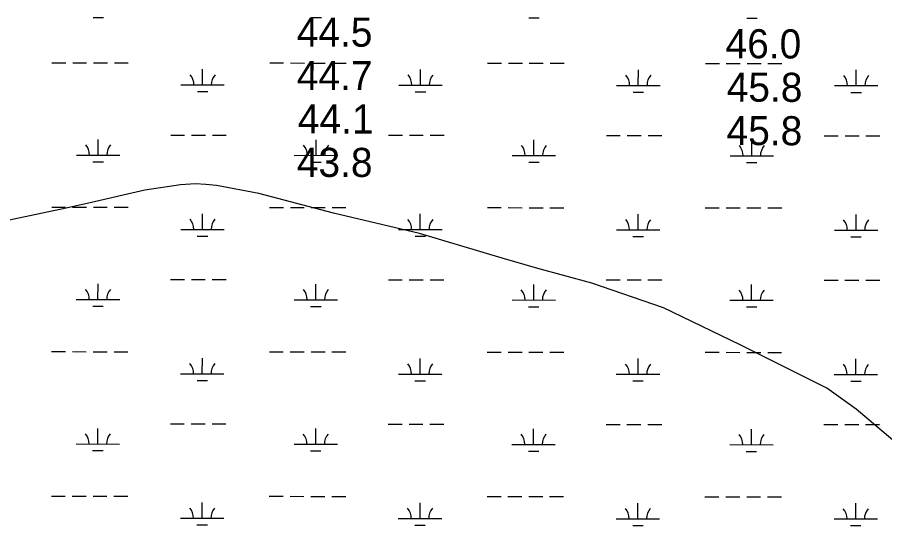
# Model space of a CAD drawing. Extents: x 3148686 to 3186545, y 916144 to 941516.
# Drawn here: x 3169073 to 3171071, y 930610 to 931781 of the extents above; entities that cross this region are included whole.
import ezdxf

# ---------------------------------------------------------------- set-up
doc = ezdxf.new("R2010")
doc.units = 0
for name, color, linetype in [('V-RIVR-RANG', 7, 'Continuous'), ('V-ROAD-CNTR', 7, 'Continuous'), ('V-WETL-SWMP', 7, 'Continuous')]:
    doc.layers.add(name, color=color, linetype=linetype)

msp = doc.modelspace()

# ---------------------------------------------------------------- linework, layer by layer
at = {"layer": 'V-ROAD-CNTR'}
msp.add_lwpolyline([(3171119.1, 930781.8), (3171005.3, 930878.9), (3170937.7, 930926.6), (3170737.9, 931026.5), (3170560.9, 931112.1), (3170396.2, 931168.7), (3170272, 931202.9), (3170189.4, 931226), (3169999.4, 931283.4), (3169801.3, 931329.9), (3169629.1, 931375.1), (3169531.6, 931393.6), (3169507.1, 931396.2), (3169482.7, 931397.6), (3169448.5, 931395.4), (3169366.6, 931382.8), (3169243.8, 931354.6), (3169184.8, 931341.2), (3168882.7, 931277.9)], dxfattribs=at)
at = {"layer": 'V-WETL-SWMP'}
for p, q in [((3169247.1, 931781), (3169271.1, 931781)), ((3169749, 931780.5), (3169773, 931780.4)), ((3170250.9, 931779.9), (3170274.9, 931779.9)), ((3170752.8, 931779.4), (3170776.8, 931779.4)), ((3169152.2, 931676.5), (3169184.2, 931676.4)), ((3169200.2, 931676.4), (3169232.2, 931676.4)), ((3169248.2, 931676.4), (3169280.2, 931676.3)), ((3169296.2, 931676.3), (3169328.2, 931676.3)), ((3169654.1, 931675.9), (3169686.1, 931675.9)), ((3169702.1, 931675.9), (3169734.1, 931675.8)), ((3169750.1, 931675.8), (3169782.1, 931675.8)), ((3169798.1, 931675.8), (3169830.1, 931675.7)), ((3170156, 931675.4), (3170188, 931675.4)), ((3170204, 931675.4), (3170236, 931675.3)), ((3170252, 931675.3), (3170284, 931675.3)), ((3170300, 931675.2), (3170332, 931675.2)), ((3170657.9, 931674.9), (3170689.9, 931674.8)), ((3170705.9, 931674.8), (3170737.9, 931674.8)), ((3170753.9, 931674.8), (3170785.9, 931674.7)), ((3170801.9, 931674.7), (3170833.9, 931674.7)), ((3169499.4, 931625.4), (3169499.5, 931661.4)), ((3170001.3, 931624.8), (3170001.4, 931660.8)), ((3170503.2, 931624.3), (3170503.3, 931660.3)), ((3171005.1, 931623.8), (3171005.2, 931659.8)), ((3169449.4, 931625.4), (3169549.4, 931625.3)), ((3169951.3, 931624.9), (3170051.3, 931624.8)), ((3170453.2, 931624.3), (3170553.2, 931624.2)), ((3170955.1, 931623.8), (3171055.1, 931623.7)), ((3169487.4, 931609.9), (3169511.4, 931609.9)), ((3169989.3, 931609.4), (3170013.3, 931609.4)), ((3170491.2, 931608.9), (3170515.2, 931608.9)), ((3170993.1, 931608.3), (3171017.1, 931608.3)), ((3169425.9, 931510), (3169457.9, 931510)), ((3169473.9, 931509.9), (3169505.9, 931509.9)), ((3169521.9, 931509.9), (3169553.9, 931509.9)), ((3169927.8, 931509.5), (3169959.8, 931509.4)), ((3169975.8, 931509.4), (3170007.8, 931509.4)), ((3170023.8, 931509.4), (3170055.8, 931509.3)), ((3170429.7, 931508.9), (3170461.7, 931508.9)), ((3170477.7, 931508.9), (3170509.7, 931508.9)), ((3170525.7, 931508.8), (3170557.7, 931508.8)), ((3170931.6, 931508.4), (3170963.6, 931508.4)), ((3170979.6, 931508.4), (3171011.6, 931508.3)), ((3171027.6, 931508.3), (3171059.6, 931508.3)), ((3169258.8, 931463.7), (3169258.8, 931499.7)), ((3169760.7, 931463.2), (3169760.7, 931499.2)), ((3170262.6, 931462.7), (3170262.6, 931498.7)), ((3170764.5, 931462.2), (3170764.5, 931498.2)), ((3169208.8, 931463.8), (3169308.8, 931463.7)), ((3169710.7, 931463.3), (3169810.7, 931463.2)), ((3170212.6, 931462.7), (3170312.6, 931462.6)), ((3170714.5, 931462.2), (3170814.5, 931462.1)), ((3169246.8, 931448.3), (3169270.8, 931448.3)), ((3169748.7, 931447.8), (3169772.7, 931447.8)), ((3170250.6, 931447.3), (3170274.6, 931447.2)), ((3170752.5, 931446.7), (3170776.5, 931446.7)), ((3169151.8, 931343.8), (3169183.8, 931343.8)), ((3169199.8, 931343.7), (3169231.8, 931343.7)), ((3169247.8, 931343.7), (3169279.8, 931343.7)), ((3169295.8, 931343.6), (3169327.8, 931343.6)), ((3169653.7, 931343.3), (3169685.7, 931343.2)), ((3169701.7, 931343.2), (3169733.7, 931343.2)), ((3169749.7, 931343.2), (3169781.7, 931343.1)), ((3169797.7, 931343.1), (3169829.7, 931343.1)), ((3170155.6, 931342.7), (3170187.6, 931342.7)), ((3170203.6, 931342.7), (3170235.6, 931342.6)), ((3170251.6, 931342.6), (3170283.6, 931342.6)), ((3170299.6, 931342.6), (3170331.6, 931342.5)), ((3170657.5, 931342.2), (3170689.5, 931342.2)), ((3170705.5, 931342.1), (3170737.5, 931342.1)), ((3170753.5, 931342.1), (3170785.5, 931342.1)), ((3169499.1, 931292.7), (3169499.1, 931328.7)), ((3170001, 931292.1), (3170001, 931328.1)), ((3170502.9, 931291.6), (3170502.9, 931327.6)), ((3170801.5, 931342), (3170833.5, 931342)), ((3171004.8, 931291.1), (3171004.8, 931327.1)), ((3169449.1, 931292.7), (3169549.1, 931292.6)), ((3169951, 931292.2), (3170051, 931292.1)), ((3170452.9, 931291.7), (3170552.9, 931291.6)), ((3170954.8, 931291.1), (3171054.8, 931291)), ((3169487.1, 931277.3), (3169511.1, 931277.2)), ((3169989, 931276.7), (3170013, 931276.7)), ((3170490.9, 931276.2), (3170514.9, 931276.2)), ((3170992.8, 931275.7), (3171016.8, 931275.6)), ((3169258.4, 931131.1), (3169258.5, 931167.1)), ((3169425.5, 931177.3), (3169457.5, 931177.3)), ((3169473.5, 931177.3), (3169505.5, 931177.2)), ((3169521.5, 931177.2), (3169553.5, 931177.2)), ((3169760.3, 931130.5), (3169760.4, 931166.5)), ((3169927.4, 931176.8), (3169959.4, 931176.8)), ((3169975.4, 931176.7), (3170007.4, 931176.7)), ((3170023.4, 931176.7), (3170055.4, 931176.7)), ((3170262.2, 931130), (3170262.3, 931166)), ((3170429.4, 931176.3), (3170461.4, 931176.2)), ((3170477.4, 931176.2), (3170509.4, 931176.2)), ((3170525.4, 931176.2), (3170557.4, 931176.1)), ((3170764.1, 931129.5), (3170764.2, 931165.5)), ((3170931.3, 931175.7), (3170963.3, 931175.7)), ((3170979.3, 931175.7), (3171011.3, 931175.7)), ((3171027.3, 931175.6), (3171059.3, 931175.6)), ((3169208.4, 931131.1), (3169308.4, 931131)), ((3169710.3, 931130.6), (3169810.3, 931130.5)), ((3170212.2, 931130.1), (3170312.2, 931130)), ((3170714.1, 931129.5), (3170814.1, 931129.4)), ((3169246.4, 931115.7), (3169270.4, 931115.6)), ((3169748.3, 931115.1), (3169772.3, 931115.1)), ((3170250.2, 931114.6), (3170274.2, 931114.6)), ((3170752.1, 931114.1), (3170776.1, 931114)), ((3169151.5, 931011.1), (3169183.5, 931011.1)), ((3169199.5, 931011.1), (3169231.5, 931011)), ((3169247.5, 931011), (3169279.5, 931011)), ((3169295.5, 931011), (3169327.5, 931010.9)), ((3169653.4, 931010.6), (3169685.4, 931010.5)), ((3169701.4, 931010.5), (3169733.4, 931010.5)), ((3169749.4, 931010.5), (3169781.4, 931010.4)), ((3169797.4, 931010.4), (3169829.4, 931010.4)), ((3170155.3, 931010.1), (3170187.3, 931010)), ((3170203.3, 931010), (3170235.3, 931010)), ((3170251.3, 931010), (3170283.3, 931009.9)), ((3170299.3, 931009.9), (3170331.3, 931009.9)), ((3170657.2, 931009.5), (3170689.2, 931009.5)), ((3170705.2, 931009.5), (3170737.2, 931009.4)), ((3170753.2, 931009.4), (3170785.2, 931009.4)), ((3170801.2, 931009.4), (3170833.2, 931009.3)), ((3169498.7, 930960), (3169498.8, 930996)), ((3170000.6, 930959.5), (3170000.7, 930995.5)), ((3170502.5, 930958.9), (3170502.6, 930994.9)), ((3171004.4, 930958.4), (3171004.5, 930994.4)), ((3169448.7, 930960.1), (3169548.7, 930960)), ((3169486.7, 930944.6), (3169510.7, 930944.6)), ((3169950.6, 930959.5), (3170050.6, 930959.4)), ((3169988.6, 930944.1), (3170012.6, 930944)), ((3170452.5, 930959), (3170552.5, 930958.9)), ((3170490.5, 930943.5), (3170514.5, 930943.5)), ((3170954.4, 930958.5), (3171054.4, 930958.4)), ((3170992.4, 930943), (3171016.4, 930943)), ((3169425.2, 930844.6), (3169457.2, 930844.6)), ((3169473.2, 930844.6), (3169505.2, 930844.6)), ((3169521.2, 930844.5), (3169553.2, 930844.5)), ((3169927.1, 930844.1), (3169959.1, 930844.1)), ((3169975.1, 930844.1), (3170007.1, 930844)), ((3170023.1, 930844), (3170055.1, 930844)), ((3170429, 930843.6), (3170461, 930843.6)), ((3170477, 930843.5), (3170509, 930843.5)), ((3170525, 930843.5), (3170557, 930843.5)), ((3170930.9, 930843.1), (3170962.9, 930843)), ((3170978.9, 930843), (3171010.9, 930843)), ((3171026.9, 930843), (3171058.9, 930842.9)), ((3169258.1, 930798.4), (3169258.1, 930834.4)), ((3169760, 930797.9), (3169760, 930833.9)), ((3170261.9, 930797.3), (3170261.9, 930833.3)), ((3170763.8, 930796.8), (3170763.8, 930832.8)), ((3169208.1, 930798.4), (3169308.1, 930798.3)), ((3169246.1, 930783), (3169270.1, 930783)), ((3169710, 930797.9), (3169810, 930797.8)), ((3170211.9, 930797.4), (3170311.9, 930797.3)), ((3170713.8, 930796.9), (3170813.8, 930796.8)), ((3169748, 930782.4), (3169772, 930782.4)), ((3170249.9, 930781.9), (3170273.9, 930781.9)), ((3170751.8, 930781.4), (3170775.8, 930781.4)), ((3169151.1, 930678.4), (3169183.1, 930678.4)), ((3169199.1, 930678.4), (3169231.1, 930678.4)), ((3169247.1, 930678.3), (3169279.1, 930678.3)), ((3169295.1, 930678.3), (3169327.1, 930678.3)), ((3169498.4, 930627.3), (3169498.4, 930663.3)), ((3169653, 930677.9), (3169685, 930677.9)), ((3169701, 930677.9), (3169733, 930677.8)), ((3169749, 930677.8), (3169781, 930677.8)), ((3169797, 930677.8), (3169829, 930677.7)), ((3170000.3, 930626.8), (3170000.3, 930662.8)), ((3170154.9, 930677.4), (3170186.9, 930677.3)), ((3170202.9, 930677.3), (3170234.9, 930677.3)), ((3170250.9, 930677.3), (3170282.9, 930677.2)), ((3170298.9, 930677.2), (3170330.9, 930677.2)), ((3170656.8, 930676.9), (3170688.8, 930676.8)), ((3170704.8, 930676.8), (3170736.8, 930676.8)), ((3170752.8, 930676.8), (3170784.8, 930676.7)), ((3170800.8, 930676.7), (3170832.8, 930676.7)), ((3170502.2, 930626.3), (3170502.2, 930662.3)), ((3171004.1, 930625.7), (3171004.1, 930661.7)), ((3169448.4, 930627.4), (3169548.4, 930627.3)), ((3169950.3, 930626.9), (3170050.3, 930626.7)), ((3170452.2, 930626.3), (3170552.2, 930626.2)), ((3170954.1, 930625.8), (3171054.1, 930625.7)), ((3169486.4, 930611.9), (3169510.4, 930611.9)), ((3169988.3, 930611.4), (3170012.3, 930611.4)), ((3170490.2, 930610.9), (3170514.2, 930610.8)), ((3170992.1, 930610.3), (3171016.1, 930610.3))]:
    msp.add_line(p, q, dxfattribs=at)
for centre, start, end in [((3169444.2, 931625.9), 359.1678, 40.7115), ((3169554.7, 931625.8), 139.1678, 180.7115), ((3169946.1, 931625.4), 359.1678, 40.7115), ((3170056.6, 931625.2), 139.1678, 180.7115), ((3170448, 931624.8), 359.1678, 40.7115), ((3170558.5, 931624.7), 139.1678, 180.7115), ((3170949.9, 931624.3), 359.1678, 40.7115), ((3171060.4, 931624.2), 139.1678, 180.7115), ((3169203.5, 931464.3), 359.1678, 40.7115), ((3169314, 931464.2), 139.1678, 180.7115), ((3169705.4, 931463.7), 359.1678, 40.7115), ((3169815.9, 931463.6), 139.1678, 180.7115), ((3170207.3, 931463.2), 359.1678, 40.7115), ((3170317.8, 931463.1), 139.1678, 180.7115), ((3170709.3, 931462.7), 359.1678, 40.7115), ((3170819.7, 931462.6), 139.1678, 180.7115), ((3169443.8, 931293.2), 359.1678, 40.7115), ((3169554.3, 931293.1), 139.1678, 180.7115), ((3169945.7, 931292.7), 359.1678, 40.7115), ((3170056.2, 931292.6), 139.1678, 180.7115), ((3170447.6, 931292.2), 359.1678, 40.7115), ((3170558.1, 931292), 139.1678, 180.7115), ((3170949.5, 931291.6), 359.1678, 40.7115), ((3171060, 931291.5), 139.1678, 180.7115), ((3169203.2, 931131.6), 359.1678, 40.7115), ((3169313.7, 931131.5), 139.1678, 180.7115), ((3169705.1, 931131.1), 359.1678, 40.7115), ((3169815.6, 931131), 139.1678, 180.7115), ((3170207, 931130.5), 359.1678, 40.7115), ((3170317.5, 931130.4), 139.1678, 180.7115), ((3170708.9, 931130), 359.1678, 40.7115), ((3170819.4, 931129.9), 139.1678, 180.7115), ((3169443.5, 930960.5), 359.1678, 40.7115), ((3169554, 930960.4), 139.1678, 180.7115), ((3169945.4, 930960), 359.1678, 40.7115), ((3170055.9, 930959.9), 139.1678, 180.7115), ((3170447.3, 930959.5), 359.1678, 40.7115), ((3170557.8, 930959.4), 139.1678, 180.7115), ((3170949.2, 930959), 359.1678, 40.7115), ((3171059.7, 930958.8), 139.1678, 180.7115), ((3169202.8, 930798.9), 359.1678, 40.7115), ((3169313.3, 930798.8), 139.1678, 180.7115), ((3169704.7, 930798.4), 359.1678, 40.7115), ((3169815.2, 930798.3), 139.1678, 180.7115), ((3170206.6, 930797.9), 359.1678, 40.7115), ((3170317.1, 930797.8), 139.1678, 180.7115), ((3170708.6, 930797.3), 359.1678, 40.7115), ((3170819, 930797.2), 139.1678, 180.7115), ((3169443.1, 930627.9), 359.1678, 40.7115), ((3169553.6, 930627.7), 139.1678, 180.7115), ((3169945, 930627.3), 359.1678, 40.7115), ((3170055.5, 930627.2), 139.1678, 180.7115), ((3170446.9, 930626.8), 359.1678, 40.7115), ((3170557.4, 930626.7), 139.1678, 180.7115), ((3170948.8, 930626.3), 359.1678, 40.7115), ((3171059.3, 930626.2), 139.1678, 180.7115)]:
    msp.add_arc(centre, 35.2, start, end, dxfattribs=at)

# ---------------------------------------------------------------- texts
at = {"layer": 'V-RIVR-RANG'}
for s, rotation, p in [('44.5', 359.9283, (3169716.2, 931713.6)), ('46.0', 359.7083, (3170704, 931687.1)), ('44.7', 359.9283, (3169716.3, 931613.6)), ('45.8', 359.7083, (3170706.7, 931587.1)), ('44.1', 359.9283, (3169718.8, 931513.6)), ('45.8', 359.7083, (3170706.4, 931487.1)), ('43.8', 359.9283, (3169716.5, 931413.6))]:
    msp.add_text(s, height=67, rotation=rotation, dxfattribs=at).set_placement(p)

doc.saveas('drawing.dxf')
